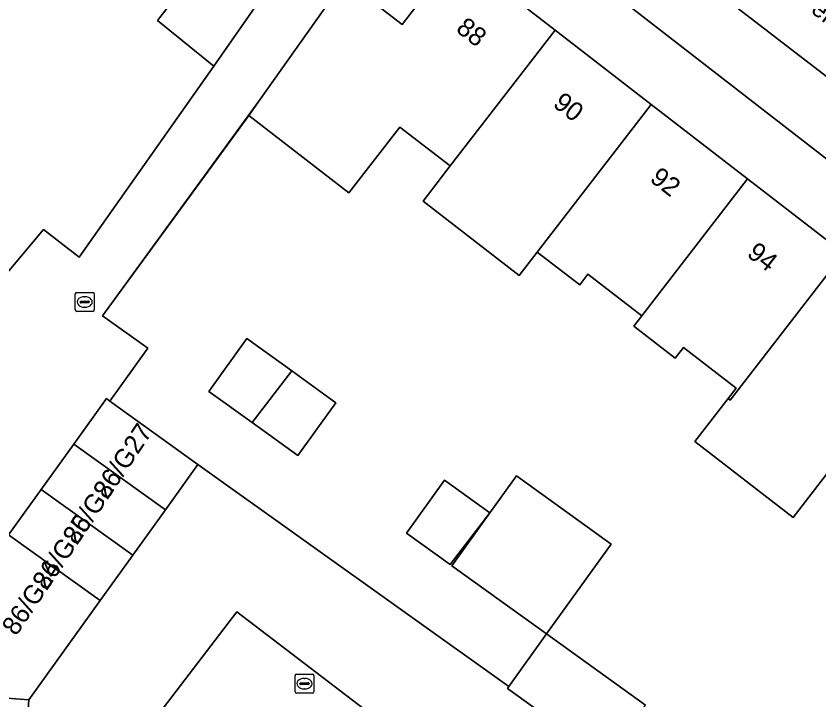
# Model space of a CAD drawing. Extents: x 160157 to 160921, y 381516 to 382045.
# Drawn here: x 160576.21 to 160618.81, y 381626.58 to 381662.86 of the extents above; entities that cross this region are included whole.
import ezdxf

# ---------------------------------------------------------------- set-up
doc = ezdxf.new("R2010")
doc.units = 0
for name, color, linetype in [('IMGEO_Erf', 7, 'Continuous'), ('IMGEO_Kolk', 7, 'Continuous'), ('IMGEO_Muur', 7, 'Continuous'), ('IMGEO_Openbare_ruimte_label', 7, 'Continuous'), ('IMGEO_Pand', 7, 'Continuous'), ('IMGEO_Pand_nummerreeks', 7, 'Continuous'), ('IMGEO_Parkeervlak_open', 7, 'Continuous'), ('IMGEO_Rijbaan_lokaal_open', 7, 'Continuous'), ('IMGEO_Voetpad_open', 7, 'Continuous')]:
    doc.layers.add(name, color=color, linetype=linetype)

msp = doc.modelspace()

# ---------------------------------------------------------------- linework, layer by layer
at = {"layer": 'IMGEO_Erf'}
for points in [[(160652.939, 381629.15), (160652.772, 381629.282), (160601.85, 381668.749), (160598.492, 381671.366), (160598.418, 381671.265), (160593.646, 381664.765), (160596.685, 381662.418), (160599.574, 381666.16), (160604.808, 381662.117), (160609.913, 381658.174), (160615.018, 381654.231), (160620.122, 381650.288), (160625.226, 381646.346), (160630.458, 381642.305), (160628.484, 381639.75), (160630.816, 381637.948), (160632.401, 381640), (160640.628, 381633.646), (160639.436, 381632.103), (160647.232, 381626.081)], [(160554.346, 381665.747), (160558.995, 381662.007), (160561.337, 381660.123), (160563.679, 381658.239), (160566.021, 381656.355), (160568.363, 381654.471), (160570.704, 381652.587), (160573.046, 381650.703), (160575.388, 381648.819), (160577.655, 381651.538), (160579.562, 381650.074), (160586.695, 381660.204), (160583.705, 381662.628), (160585.732, 381665.217)], [(160619.23, 381638.576), (160617.438, 381636.257), (160612.215, 381640.292), (160613.983, 381642.58), (160614.407, 381643.129), (160611.621, 381645.282), (160611.182, 381644.714), (160608.985, 381646.411), (160609.408, 381646.959), (160606.546, 381649.17), (160606.112, 381648.608), (160603.864, 381650.343), (160602.907, 381649.105), (160597.802, 381653.048), (160599.239, 381654.908), (160596.57, 381656.969), (160593.872, 381653.476), (160588.551, 381657.587), (160580.788, 381646.954), (160583.195, 381645.251), (160581.184, 381642.435), (160585.86, 381639.075), (160602.357, 381627.305), (160604.359, 381630.089), (160609.609, 381626.314)], [(160576.509, 381621.016), (160576.888, 381626.584), (160573.637, 381626.83), (160570.622, 381627.058), (160567.62, 381627.285), (160564.618, 381627.512), (160561.616, 381627.739), (160558.614, 381627.966), (160555.612, 381628.193), (160552.61, 381628.421), (160549.602, 381628.648), (160543.681, 381629.096), (160539.1, 381629.573), (160539.268, 381628.112), (160539.804, 381624.471)]]:
    msp.add_lwpolyline(points, dxfattribs=at)
for points in [[(160590.838, 381644.033), (160593.179, 381642.351), (160591.165, 381639.549), (160588.728, 381641.301), (160586.439, 381642.946), (160588.453, 381645.748)], [(160604.359, 381630.089), (160599.33, 381633.704), (160601.344, 381636.506), (160602.756, 381638.47), (160607.785, 381634.854)], [(160601.344, 381636.506), (160599.235, 381633.772), (160596.927, 381635.431), (160598.941, 381638.233)]]:
    msp.add_lwpolyline(points, close=True, dxfattribs=at)
at = {"layer": 'IMGEO_Kolk'}
for p, q in [((160579.348, 381647.268), (160579.348, 381648.12)), ((160579.423, 381648.194), (160580.275, 381648.194)), ((160580.349, 381648.12), (160580.349, 381647.268)), ((160579.607, 381647.688), (160579.607, 381647.7)), ((160579.65, 381647.737), (160580.048, 381647.737)), ((160579.836, 381647.974), (160579.861, 381647.974)), ((160580.091, 381647.7), (160580.091, 381647.688)), ((160580.045, 381647.651), (160579.647, 381647.651)), ((160579.859, 381647.414), (160579.834, 381647.414)), ((160580.275, 381647.194), (160579.423, 381647.194)), ((160591.009, 381627.022), (160591.009, 381627.874)), ((160591.084, 381627.948), (160591.936, 381627.948)), ((160591.497, 381627.728), (160591.522, 381627.728)), ((160592.01, 381627.874), (160592.01, 381627.022)), ((160591.268, 381627.442), (160591.268, 381627.454)), ((160591.706, 381627.405), (160591.308, 381627.405)), ((160591.311, 381627.491), (160591.709, 381627.491)), ((160591.752, 381627.454), (160591.752, 381627.442)), ((160591.936, 381626.948), (160591.084, 381626.948)), ((160591.52, 381627.168), (160591.495, 381627.168))]:
    msp.add_line(p, q, dxfattribs=at)
for points in [[(160579.348, 381647.268), (160579.348, 381648.12)], [(160579.423, 381648.194), (160580.275, 381648.194)], [(160580.349, 381648.12), (160580.349, 381647.268)], [(160580.275, 381647.194), (160579.423, 381647.194)], [(160591.009, 381627.022), (160591.009, 381627.874)], [(160591.084, 381627.948), (160591.936, 381627.948)], [(160592.01, 381627.874), (160592.01, 381627.022)], [(160591.936, 381626.948), (160591.084, 381626.948)]]:
    msp.add_lwpolyline(points, dxfattribs=at)
for centre, radius, start, end in [((160579.425, 381648.118), 0.0765, 91.552, 178.448), ((160579.425, 381648.118), 0.0765, 91.552, 178.448), ((160580.273, 381648.118), 0.0765, 1.552, 88.448), ((160580.273, 381648.118), 0.0765, 1.552, 88.448), ((160579.647, 381647.697), 0.0403, 85.8775, 175.7526), ((160579.644, 381647.687), 0.0366, 178.938, 274.7102), ((160580.048, 381647.694), 0.043, 264.8664, 352.4533), ((160580.052, 381647.699), 0.0386, 1.7309, 96.639), ((160579.425, 381647.27), 0.0765, 181.552, 268.448), ((160579.425, 381647.27), 0.0765, 181.552, 268.448), ((160580.273, 381647.27), 0.0765, 271.552, 358.448), ((160580.273, 381647.27), 0.0765, 271.552, 358.448), ((160591.086, 381627.872), 0.0765, 91.552, 178.448), ((160591.086, 381627.872), 0.0765, 91.552, 178.448), ((160591.934, 381627.872), 0.0765, 1.552, 88.448), ((160591.934, 381627.872), 0.0765, 1.552, 88.448), ((160591.308, 381627.451), 0.0403, 85.8775, 175.7526), ((160591.305, 381627.441), 0.0366, 178.938, 274.7102), ((160591.709, 381627.448), 0.043, 264.8664, 352.4533), ((160591.713, 381627.453), 0.0386, 1.7309, 96.639), ((160591.086, 381627.024), 0.0765, 181.552, 268.448), ((160591.086, 381627.024), 0.0765, 181.552, 268.448), ((160591.934, 381627.024), 0.0765, 271.552, 358.448), ((160591.934, 381627.024), 0.0765, 271.552, 358.448)]:
    msp.add_arc(centre, radius, start, end, dxfattribs=at)
for centre, major_axis, ratio, start_param, end_param in [((160579.835, 381647.694), (-0.387, 0.002), 0.722429, 4.712389, 7.853982), ((160579.86, 381647.694), (-0.39, 0.002), 0.717154, 1.570796, 4.712389), ((160591.496, 381627.448), (-0.387, 0.002), 0.722429, 4.712389, 7.853982), ((160591.521, 381627.448), (-0.39, 0.002), 0.717154, 1.570796, 4.712389)]:
    msp.add_ellipse(centre, major_axis=major_axis, ratio=ratio, start_param=start_param, end_param=end_param, dxfattribs=at)
at = {"layer": 'IMGEO_Muur'}
for points in [[(160577.655, 381651.538), (160579.562, 381650.074), (160586.695, 381660.204)], [(160583.195, 381645.251), (160580.788, 381646.954), (160589.08, 381658.343)]]:
    msp.add_lwpolyline(points, dxfattribs=at)
at = {"layer": 'IMGEO_Pand'}
for points in [[(160580.438, 381668.789), (160582.556, 381667.072), (160582.916, 381667.516), (160585.732, 381665.217), (160583.705, 381662.628), (160586.695, 381660.204), (160590.45, 381665.598), (160587.997, 381667.587), (160591.761, 381672.231), (160586.612, 381676.405)], [(160604.808, 381662.117), (160599.574, 381666.16), (160596.685, 381662.418), (160593.646, 381664.765), (160592.891, 381663.696), (160589.08, 381658.343), (160588.551, 381657.587), (160593.872, 381653.476), (160596.57, 381656.969), (160599.239, 381654.908)], [(160609.913, 381658.174), (160604.808, 381662.117), (160599.239, 381654.908), (160597.802, 381653.048), (160602.907, 381649.105), (160603.864, 381650.343)], [(160609.913, 381658.174), (160603.864, 381650.343), (160606.112, 381648.608), (160606.546, 381649.17), (160609.408, 381646.959), (160615.018, 381654.231)], [(160613.983, 381642.58), (160614.099, 381642.491), (160620.122, 381650.288), (160615.018, 381654.231), (160609.408, 381646.959), (160608.985, 381646.411), (160611.182, 381644.714), (160611.621, 381645.282), (160614.407, 381643.129)], [(160619.23, 381638.576), (160625.226, 381646.346), (160620.122, 381650.288), (160614.099, 381642.491), (160613.983, 381642.58), (160612.215, 381640.292), (160617.438, 381636.257)], [(160588.728, 381641.301), (160590.838, 381644.033), (160588.453, 381645.748), (160586.439, 381642.946)], [(160588.728, 381641.301), (160591.165, 381639.549), (160593.179, 381642.351), (160590.838, 381644.033)], [(160579.273, 381640.157), (160584.131, 381636.668), (160585.86, 381639.075), (160581.184, 381642.435), (160581.002, 381642.565)], [(160582.402, 381634.26), (160584.131, 381636.668), (160579.273, 381640.157), (160577.544, 381637.75)], [(160601.344, 381636.506), (160599.33, 381633.704), (160604.359, 381630.089), (160607.785, 381634.854), (160602.756, 381638.47)], [(160601.344, 381636.506), (160598.941, 381638.233), (160596.927, 381635.431), (160599.235, 381633.772)], [(160582.402, 381634.26), (160577.544, 381637.75), (160575.814, 381635.342), (160580.672, 381631.853)], [(160575.814, 381635.342), (160574.085, 381632.934), (160573.637, 381626.83), (160576.888, 381626.584), (160580.672, 381631.853)], [(160609.609, 381626.314), (160604.359, 381630.089), (160602.357, 381627.305), (160602.276, 381627.192), (160607.526, 381623.417), (160607.615, 381623.541)]]:
    msp.add_lwpolyline(points, close=True, dxfattribs=at)
at = {"layer": 'IMGEO_Parkeervlak_open'}
for points in [[(160607.526, 381623.417), (160602.276, 381627.192), (160602.357, 381627.305), (160585.86, 381639.075), (160584.131, 381636.668), (160582.402, 381634.26), (160580.672, 381631.853), (160576.888, 381626.584), (160576.509, 381621.016)], [(160583.784, 381625.843), (160587.913, 381631.252), (160611.789, 381613.027)]]:
    msp.add_lwpolyline(points, dxfattribs=at)
at = {"layer": 'IMGEO_Rijbaan_lokaal_open'}
msp.add_lwpolyline([(160637.757, 381653.019), (160629.795, 381659.181), (160625.991, 381662.142), (160615.488, 381670.334), (160614.775, 381670.9), (160611.044, 381665.943), (160611.643, 381665.488), (160622.338, 381657.247), (160634.337, 381647.947), (160640.783, 381642.937), (160653.969, 381632.702), (160654.563, 381632.216), (160655.367, 381631.558), (160659.031, 381636.532), (160658.192, 381637.172), (160657.666, 381637.573), (160640.627, 381650.806)], close=True, dxfattribs=at)
for points in [[(160590.45, 381665.598), (160586.695, 381660.204), (160579.562, 381650.074), (160577.655, 381651.538), (160575.388, 381648.819)], [(160575.814, 381635.342), (160577.544, 381637.75), (160579.273, 381640.157), (160581.002, 381642.565), (160581.184, 381642.435), (160583.195, 381645.251), (160580.788, 381646.954), (160588.551, 381657.587), (160589.08, 381658.343), (160592.891, 381663.696)], [(160611.789, 381613.027), (160587.913, 381631.252), (160583.784, 381625.843), (160614.738, 381602.216), (160613.524, 381601.59), (160612.703, 381601.092), (160612.269, 381600.706), (160611.822, 381600.089), (160609.581, 381597.049)]]:
    msp.add_lwpolyline(points, dxfattribs=at)
at = {"layer": 'IMGEO_Voetpad_open'}
msp.add_lwpolyline([(160603.873, 381671.389), (160595.897, 381677.768), (160593.737, 381675.072), (160595.937, 381673.356), (160598.492, 381671.366), (160601.85, 381668.749), (160652.772, 381629.282), (160652.939, 381629.15), (160655.367, 381631.558), (160654.563, 381632.216), (160653.969, 381632.702), (160640.783, 381642.937), (160634.337, 381647.947), (160622.338, 381657.247), (160611.643, 381665.488), (160611.044, 381665.943)], close=True, dxfattribs=at)

# ---------------------------------------------------------------- texts
at = {"layer": 'IMGEO_Openbare_ruimte_label'}
msp.add_text('Genneperweg', height=1, rotation=321.698, dxfattribs=at).set_placement((160617.494, 381663.75))
at = {"layer": 'IMGEO_Pand_nummerreeks'}
for s, rotation, p in [('88', 322.3166, (160599.491, 381662.08)), ('90', 322.3173, (160604.638, 381658.103)), ('92', 322.3173, (160609.781, 381654.131)), ('94', 322.3173, (160614.93, 381650.154)), ('86/G27', 56.2128, (160581.047, 381637.157)), ('86/G26', 56.2128, (160579.437, 381634.749)), ('86/G25', 56.2128, (160577.826, 381632.342)), ('86/G24', 56.2128, (160576.215, 381629.934))]:
    msp.add_text(s, height=1, rotation=rotation, dxfattribs=at).set_placement(p)

doc.saveas('drawing.dxf')
